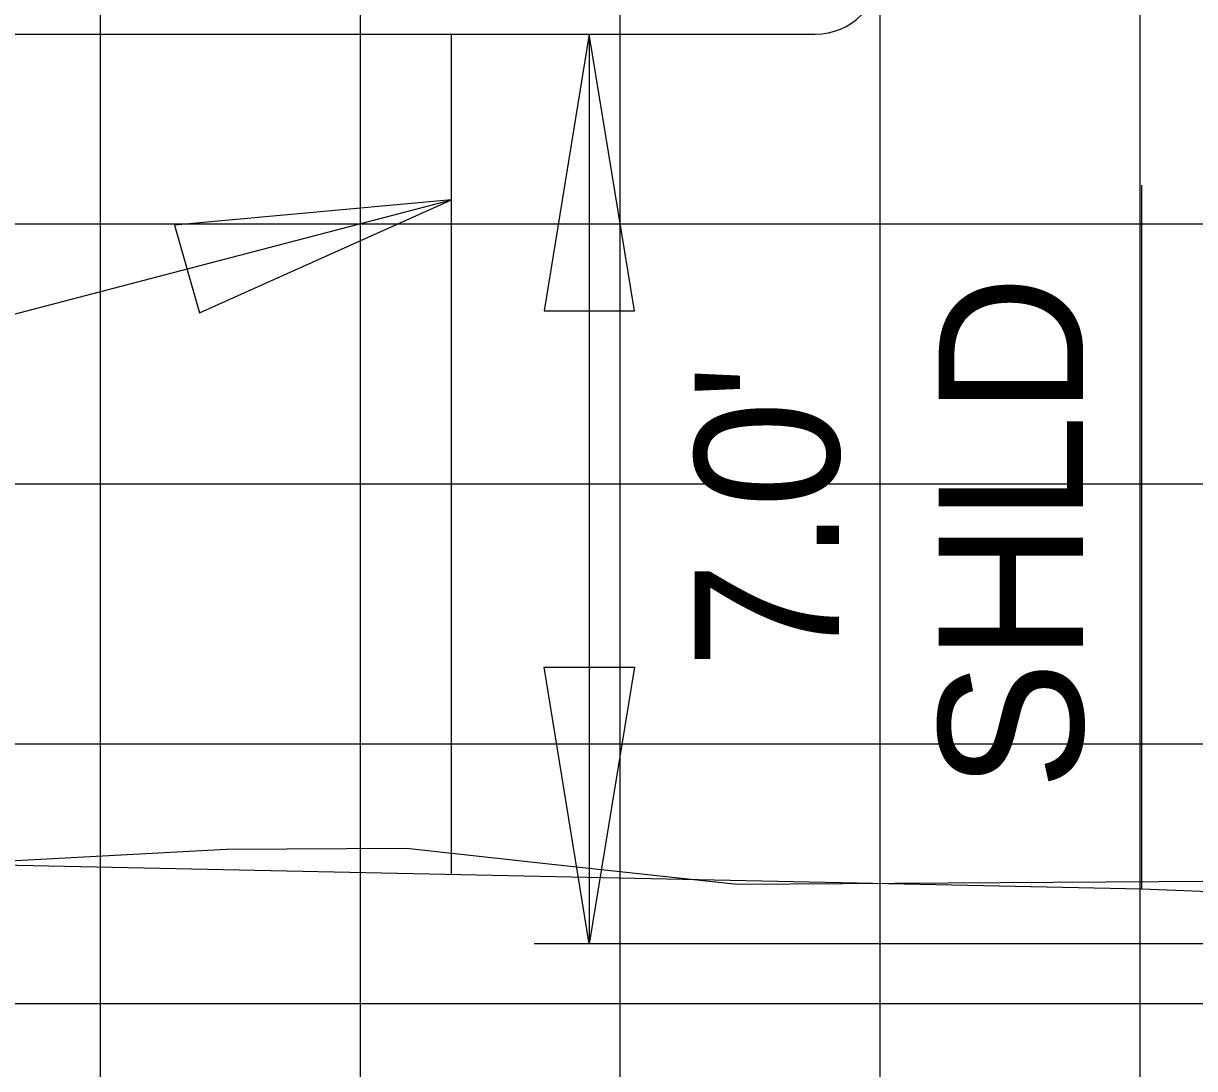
# Model space of a CAD drawing. Extents: x 1797809 to 2198143, y 249608 to 1237864.
# Drawn here: x 2195078.27 to 2195087.28, y 1237174.61 to 1237182.65 of the extents above; entities that cross this region are included whole.
import ezdxf

# ---------------------------------------------------------------- set-up
doc = ezdxf.new("R2010")
doc.units = 0
for name, color, linetype in [('3', 7, 'Continuous'), ('DESIGN - SHEET - Light Grid', 7, 'Continuous'), ('DESIGN - TRAFFIC CONTROL PERMANENT - Signs', 7, 'Continuous'), ('GSCOLORFILL', 7, 'Continuous'), ('GSDIMS', 7, 'Continuous'), ('GSSHT', 7, 'Continuous'), ('Level 55', 7, 'Continuous')]:
    doc.layers.add(name, color=color, linetype=linetype)

msp = doc.modelspace()

# ---------------------------------------------------------------- linework, layer by layer
at = {"layer": '3'}
msp.add_line((2195068.3551, 1237177.8442), (2195081.562, 1237181.2906), dxfattribs=at)
at = {"layer": 'DESIGN - SHEET - Light Grid'}
msp.add_lwpolyline([(2195067.6269, 1237176.3062), (2195068.7188, 1237176.3062), (2195069.7452, 1237176.3062), (2195071.9804, 1237176.2378), (2195073.3923, 1237176.1945), (2195077.7259, 1237176.1827), (2195079.8305, 1237176.2946), (2195081.2153, 1237176.3013), (2195082.3105, 1237176.1822), (2195083.7587, 1237176.0247), (2195087.4064, 1237176.0478)], dxfattribs=at)
at = {"layer": 'DESIGN - TRAFFIC CONTROL PERMANENT - Signs'}
msp.add_lwpolyline([(2195042.9662, 1237174.9329), (2195046.9662, 1237174.9329), (2195053.9622, 1237176.6819), (2195086.8731, 1237175.9895), (2195090.8731, 1237175.8295), (2195091.2031, 1237175.8295), (2195091.3698, 1237175.3295), (2195093.3698, 1237175.4895), (2195096.8603, 1237175.5663), (2195112.8603, 1237175.9183), (2195120.8603, 1237175.9735), (2195122.8603, 1237175.9873), (2195123.3582, 1237176.0703)], dxfattribs=at)
at = {"layer": 'GSCOLORFILL'}
msp.add_line((2195068.878, 1237182.5663), (2195084.3608, 1237182.5663), dxfattribs=at)
msp.add_arc((2195084.3608, 1237183.0658), 0.4995, 270, 0, dxfattribs=at)
at = {"layer": 'GSDIMS'}
for p, q in [((2195081.5603, 1237176.1013), (2195081.5603, 1237182.5663)), ((2195082.6219, 1237182.5663), (2195082.6219, 1237175.5663)), ((2195086.8731, 1237175.9895), (2195086.8731, 1237181.4037)), ((2195096.8603, 1237175.5663), (2195082.1981, 1237175.5663))]:
    msp.add_line(p, q, dxfattribs=at)
for points in [[(2195082.6219, 1237182.5663), (2195082.2747, 1237180.4379), (2195082.9691, 1237180.4379)], [(2195081.562, 1237181.2906), (2195079.4295, 1237181.097), (2195079.6214, 1237180.4214)], [(2195082.6219, 1237175.5663), (2195082.2747, 1237177.6947), (2195082.9691, 1237177.6947)]]:
    msp.add_lwpolyline(points, close=True, dxfattribs=at)
at = {"layer": 'GSSHT'}
for p, q in [((2195078.8603, 1237163.1062), (2195078.8603, 1237223.1062)), ((2195080.8603, 1237163.1062), (2195080.8603, 1237223.1062)), ((2195082.8603, 1237163.1062), (2195082.8603, 1237223.1062)), ((2195084.8603, 1237163.1062), (2195084.8603, 1237223.1062)), ((2195086.8603, 1237163.1062), (2195086.8603, 1237223.1062)), ((2195042.8603, 1237181.1062), (2195172.8603, 1237181.1062)), ((2195042.8603, 1237179.1062), (2195172.8603, 1237179.1062)), ((2195042.8603, 1237177.1062), (2195172.8603, 1237177.1062)), ((2195042.8603, 1237175.1062), (2195172.8603, 1237175.1062))]:
    msp.add_line(p, q, dxfattribs=at)

# ---------------------------------------------------------------- texts
at = {"layer": 'Level 55'}
for s, p in [('SHLD', (2195086.4209, 1237176.7489)), ("7.0'", (2195084.5438, 1237177.682))]:
    msp.add_text(s, height=1.11046, rotation=90, dxfattribs=at).set_placement(p)

doc.saveas('drawing.dxf')
